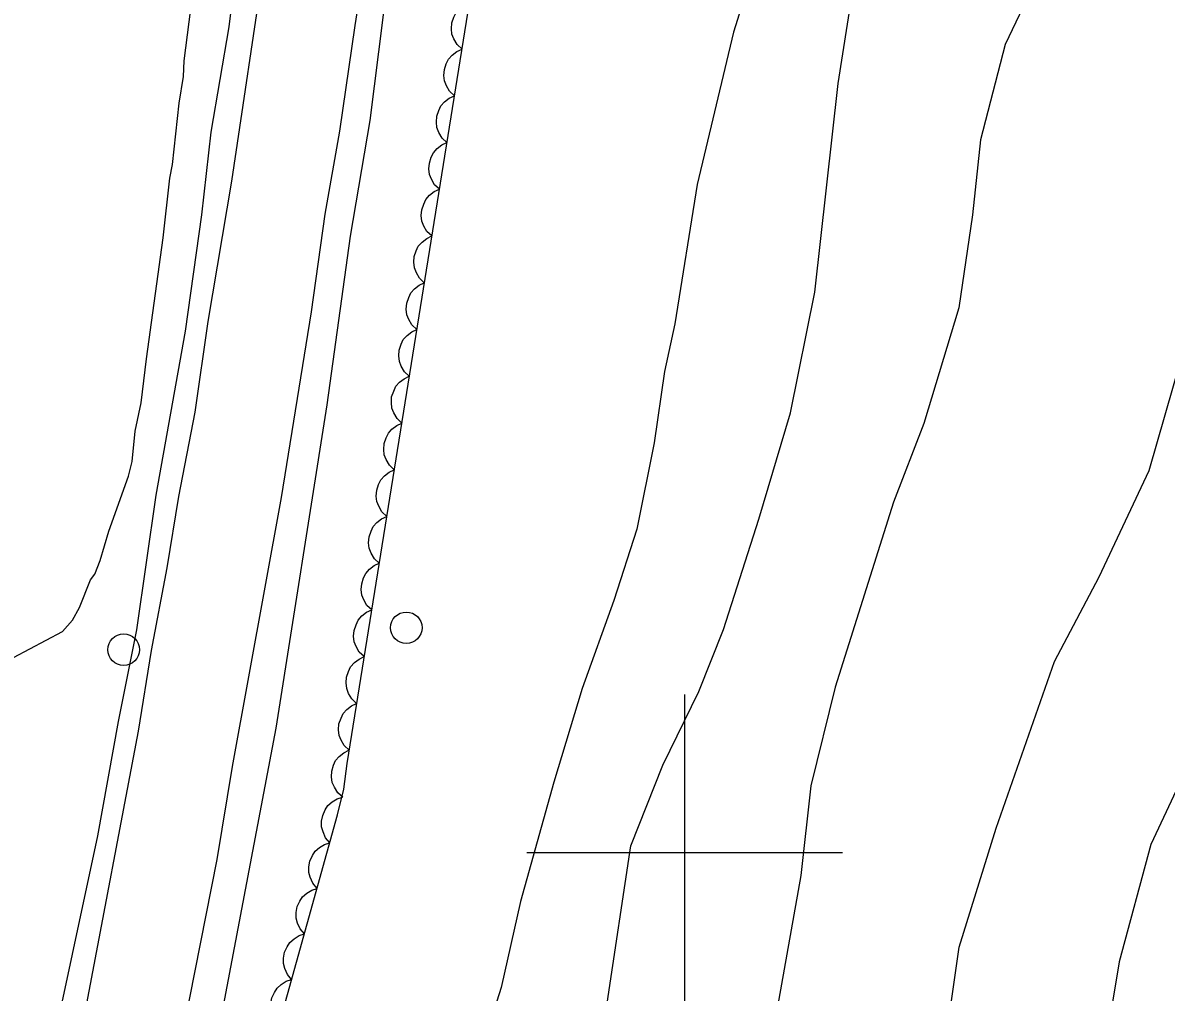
# Model space of a CAD drawing. Extents: x 282461 to 284471, y 5554090 to 5557646.
# Drawn here: x 283358 to 283430.5, y 5554991.1 to 5555052.6 of the extents above; entities that cross this region are included whole.
import ezdxf

# ---------------------------------------------------------------- set-up
doc = ezdxf.new("R2010")
doc.units = 0
for name, color, linetype in [('Niveau 1', 7, 'Continuous'), ('Niveau 2', 7, 'Continuous'), ('Niveau 21', 7, 'Continuous'), ('Niveau 36', 7, 'Continuous'), ('Niveau 44', 7, 'Continuous'), ('Niveau 61', 7, 'Continuous')]:
    doc.layers.add(name, color=color, linetype=linetype)

msp = doc.modelspace()

# ---------------------------------------------------------------- linework, layer by layer
at = {"layer": 'Niveau 1'}
for points in [[(283395.08, 5554990.44), (283396.59, 5555000.42), (283398.62, 5555005.53), (283400.89, 5555010.19), (283402.46, 5555014.14), (283404.7, 5555021.12), (283406.71, 5555027.86), (283408.25, 5555035.52), (283409.72, 5555048.74), (283411.45, 5555059.65), (283414.36, 5555068.95), (283416.83, 5555075.93), (283420.72, 5555081.07), (283423.47, 5555083.88), (283425.06, 5555086.68), (283426.38, 5555093.18), (283427.5, 5555096.67), (283427.94, 5555098.53), (283427.81, 5555101.97)], [(283432.27, 5555006.31), (283429.55, 5555000.49), (283427.55, 5554993.06), (283426.47, 5554986.56)]]:
    msp.add_lwpolyline(points, dxfattribs=at)
at = {"layer": 'Niveau 2'}
for points in [[(283431.89, 5555063.03), (283429.45, 5555063.82), (283426.68, 5555062.17), (283422.81, 5555056.46), (283420.32, 5555051.22), (283418.76, 5555045.18), (283418.24, 5555040.43), (283417.38, 5555034.52), (283415.15, 5555027.2), (283413.23, 5555022.21), (283409.54, 5555010.48), (283407.99, 5555004.21), (283407.36, 5554998.53), (283404.64, 5554983.22)], [(283357.44, 5555012.36), (283360.55, 5555014.01), (283361.19, 5555014.72), (283361.64, 5555015.53), (283362.32, 5555017.28), (283362.6, 5555017.63), (283362.94, 5555018.5), (283363.5, 5555020.37), (283364.74, 5555023.86), (283364.96, 5555024.79), (283365.17, 5555026.71), (283365.55, 5555028.51), (283365.87, 5555031.3), (283366.94, 5555038.96), (283367.36, 5555042.74), (283367.53, 5555043.61), (283367.95, 5555047.5), (283368.22, 5555049.19), (283368.26, 5555050.18), (283369.11, 5555056.8)], [(283404.56, 5555056.64), (283403.1, 5555051.99), (283400.78, 5555042.34), (283399.37, 5555033.51), (283398.71, 5555030.49), (283398.07, 5555025.96), (283396.97, 5555020.5), (283395.51, 5555015.96), (283393.49, 5555010.38), (283391.7, 5555004.45), (283389.58, 5554996.89), (283388.37, 5554991.43), (283384.45, 5554979.11)], [(283416.32, 5554986.46), (283417.39, 5554993.99), (283419.74, 5555001.54), (283423.44, 5555012.11), (283426.28, 5555017.47), (283429.45, 5555024.21), (283433.02, 5555036.64)]]:
    msp.add_lwpolyline(points, dxfattribs=at)
at = {"layer": 'Niveau 21'}
for points in [[(283410.9, 5555135.88), (283407.92, 5555138.06), (283407.63, 5555138.12), (283407.32, 5555137.85), (283406.14, 5555134.98), (283405.21, 5555133.03), (283399.63, 5555122.39), (283395.95, 5555114.3), (283394.65, 5555110.87), (283392.05, 5555104.66), (283390.7, 5555101.02), (283388.22, 5555093.62), (283384.73, 5555082.45), (283383.27, 5555076.58), (283382.3, 5555072.11), (283381.46, 5555067.52), (283379.09, 5555052.43), (283378.12, 5555045.72), (283377.19, 5555040.46), (283376.32, 5555034.28), (283374.42, 5555022.49), (283371.31, 5555005.44), (283370.34, 5554999.54), (283367.21, 5554983.71)], [(283415.03, 5555132.61), (283411.14, 5555133.03), (283409.68, 5555132.9), (283407.16, 5555131.61), (283404.72, 5555128.99), (283403.2, 5555126.84), (283401.49, 5555123.52), (283394.39, 5555106.81), (283388.53, 5555090.97), (283385.87, 5555081.2), (283384.55, 5555075.04), (283381.43, 5555057.48), (283380.03, 5555046.39), (283378.78, 5555039.07), (283377.32, 5555028.38), (283374.08, 5555007.88), (283370.27, 5554987.83)], [(283362.02, 5554989.98), (283365.38, 5555007.69), (283366.19, 5555012.8), (283367.18, 5555018.03), (283367.92, 5555022.56), (283368.97, 5555027.91), (283369.78, 5555033.66), (283371.28, 5555042.55), (283373.39, 5555056.61), (283373.86, 5555060.39), (283374.77, 5555065.65), (283375.4, 5555068.79), (283376.26, 5555072.51), (283377, 5555076.37), (283378.2, 5555080.65), (283379.02, 5555084.25), (283380.85, 5555090.91), (283381.82, 5555094.19), (283385.46, 5555105.1), (283388.34, 5555112.12), (283393.23, 5555123.16)], [(283387, 5555115.47), (283385.03, 5555110.81), (283382.56, 5555104.42), (283380.01, 5555095.41), (283379.13, 5555091.86), (283376.45, 5555081.97), (283375.07, 5555075.81), (283373.92, 5555070.23), (283371.99, 5555059.65), (283371.09, 5555052.33), (283369.95, 5555045.65), (283369.37, 5555040.42), (283368.34, 5555033.04), (283366.47, 5555022.64), (283365.24, 5555014.11), (283364.09, 5555008.3), (283362.78, 5555001.04), (283359.57, 5554986.05)]]:
    msp.add_lwpolyline(points, dxfattribs=at)
at = {"layer": 'Niveau 36'}
for centre in [(283382.345, 5555014.239), (283364.434, 5555012.85)]:
    msp.add_circle(centre, 1, dxfattribs=at)
at = {"layer": 'Niveau 44'}
for points in [[(283372.71, 5554982.8), (283374.14, 5554988.56), (283377.99, 5555002.38), (283378.38, 5555004), (283378.59, 5555005.64), (283388.19, 5555065.31), (283388.15, 5555071.29), (283389.88, 5555079.53), (283395.4, 5555100.33), (283396.53, 5555103.82), (283397.88, 5555106.85), (283398.8, 5555107.79), (283400.66, 5555108.16), (283402.17, 5555107.94), (283404.85, 5555107.38), (283407.05, 5555107.75), (283409.48, 5555108.82), (283412.26, 5555109.55), (283415.45, 5555108.49), (283417.67, 5555107), (283422.63, 5555101.72), (283427.97, 5555097.11), (283430.91, 5555094.59)], [(283385.88, 5555050.93), (283385.57, 5555051.21), (283385.37, 5555051.57), (283385.24, 5555051.87), (283385.21, 5555052.22), (283385.24, 5555052.59), (283385.36, 5555052.96), (283385.5, 5555053.25), (283385.73, 5555053.51), (283386.03, 5555053.74), (283386.35, 5555053.89)], [(283385.4, 5555047.97), (283385.09, 5555048.25), (283384.89, 5555048.6), (283384.77, 5555048.91), (283384.73, 5555049.26), (283384.76, 5555049.63), (283384.88, 5555049.99), (283385.02, 5555050.29), (283385.26, 5555050.55), (283385.55, 5555050.78), (283385.88, 5555050.93)], [(283384.92, 5555045), (283384.62, 5555045.29), (283384.42, 5555045.64), (283384.29, 5555045.95), (283384.26, 5555046.3), (283384.28, 5555046.67), (283384.41, 5555047.03), (283384.54, 5555047.32), (283384.78, 5555047.58), (283385.07, 5555047.81), (283385.4, 5555047.97)], [(283384.45, 5555042.04), (283384.14, 5555042.32), (283383.94, 5555042.68), (283383.81, 5555042.98), (283383.78, 5555043.33), (283383.81, 5555043.7), (283383.93, 5555044.07), (283384.07, 5555044.36), (283384.3, 5555044.62), (283384.6, 5555044.85), (283384.92, 5555045)], [(283383.97, 5555039.08), (283383.66, 5555039.36), (283383.46, 5555039.71), (283383.34, 5555040.02), (283383.3, 5555040.37), (283383.33, 5555040.74), (283383.45, 5555041.1), (283383.59, 5555041.4), (283383.83, 5555041.66), (283384.12, 5555041.89), (283384.45, 5555042.04)], [(283383.49, 5555036.11), (283383.19, 5555036.4), (283382.99, 5555036.75), (283382.86, 5555037.06), (283382.83, 5555037.41), (283382.85, 5555037.78), (283382.98, 5555038.14), (283383.11, 5555038.44), (283383.35, 5555038.69), (283383.64, 5555038.92), (283383.97, 5555039.08)], [(283383.02, 5555033.15), (283382.71, 5555033.44), (283382.51, 5555033.79), (283382.38, 5555034.09), (283382.35, 5555034.44), (283382.38, 5555034.81), (283382.5, 5555035.18), (283382.64, 5555035.47), (283382.87, 5555035.73), (283383.17, 5555035.96), (283383.49, 5555036.11)], [(283382.54, 5555030.19), (283382.23, 5555030.47), (283382.03, 5555030.82), (283381.91, 5555031.13), (283381.87, 5555031.48), (283381.9, 5555031.85), (283382.02, 5555032.21), (283382.16, 5555032.51), (283382.4, 5555032.77), (283382.69, 5555033), (283383.02, 5555033.15)], [(283382.06, 5555027.22), (283381.76, 5555027.51), (283381.56, 5555027.86), (283381.43, 5555028.17), (283381.4, 5555028.52), (283381.42, 5555028.89), (283381.55, 5555029.25), (283381.68, 5555029.55), (283381.92, 5555029.81), (283382.21, 5555030.03), (283382.54, 5555030.19)], [(283381.59, 5555024.26), (283381.28, 5555024.55), (283381.08, 5555024.9), (283380.95, 5555025.2), (283380.92, 5555025.55), (283380.95, 5555025.92), (283381.07, 5555026.29), (283381.21, 5555026.58), (283381.44, 5555026.84), (283381.74, 5555027.07), (283382.06, 5555027.22)], [(283381.11, 5555021.3), (283380.8, 5555021.58), (283380.6, 5555021.94), (283380.48, 5555022.24), (283380.44, 5555022.59), (283380.47, 5555022.96), (283380.59, 5555023.32), (283380.73, 5555023.62), (283380.97, 5555023.88), (283381.26, 5555024.11), (283381.59, 5555024.26)], [(283380.63, 5555018.33), (283380.33, 5555018.62), (283380.12, 5555018.97), (283380, 5555019.28), (283379.96, 5555019.63), (283379.99, 5555020), (283380.12, 5555020.36), (283380.25, 5555020.66), (283380.49, 5555020.92), (283380.78, 5555021.14), (283381.11, 5555021.3)], [(283380.16, 5555015.37), (283379.85, 5555015.66), (283379.65, 5555016.01), (283379.52, 5555016.31), (283379.49, 5555016.66), (283379.52, 5555017.03), (283379.64, 5555017.4), (283379.78, 5555017.69), (283380.01, 5555017.95), (283380.31, 5555018.18), (283380.63, 5555018.33)], [(283379.68, 5555012.41), (283379.37, 5555012.69), (283379.17, 5555013.05), (283379.05, 5555013.35), (283379.01, 5555013.7), (283379.04, 5555014.07), (283379.16, 5555014.43), (283379.3, 5555014.73), (283379.54, 5555014.99), (283379.83, 5555015.22), (283380.16, 5555015.37)], [(283379.2, 5555009.44), (283378.9, 5555009.73), (283378.69, 5555010.08), (283378.57, 5555010.39), (283378.53, 5555010.74), (283378.56, 5555011.11), (283378.68, 5555011.47), (283378.82, 5555011.77), (283379.06, 5555012.03), (283379.35, 5555012.25), (283379.68, 5555012.41)], [(283378.73, 5555006.48), (283378.42, 5555006.77), (283378.22, 5555007.12), (283378.09, 5555007.42), (283378.06, 5555007.77), (283378.08, 5555008.14), (283378.21, 5555008.51), (283378.34, 5555008.8), (283378.58, 5555009.06), (283378.88, 5555009.29), (283379.2, 5555009.44)], [(283378.32, 5555003.51), (283378, 5555003.78), (283377.79, 5555004.13), (283377.65, 5555004.43), (283377.61, 5555004.78), (283377.62, 5555005.15), (283377.73, 5555005.52), (283377.86, 5555005.82), (283378.09, 5555006.08), (283378.38, 5555006.32), (283378.7, 5555006.48)], [(283377.5, 5555000.61), (283377.23, 5555000.93), (283377.07, 5555001.31), (283376.98, 5555001.62), (283376.98, 5555001.98), (283377.05, 5555002.34), (283377.21, 5555002.69), (283377.38, 5555002.97), (283377.65, 5555003.2), (283377.96, 5555003.39), (283378.3, 5555003.51)], [(283376.69, 5554997.72), (283376.42, 5554998.04), (283376.26, 5554998.42), (283376.17, 5554998.73), (283376.17, 5554999.09), (283376.24, 5554999.45), (283376.41, 5554999.8), (283376.58, 5555000.07), (283376.84, 5555000.31), (283377.16, 5555000.5), (283377.5, 5555000.61)], [(283375.89, 5554994.83), (283375.62, 5554995.15), (283375.45, 5554995.52), (283375.36, 5554995.84), (283375.37, 5554996.19), (283375.44, 5554996.56), (283375.6, 5554996.9), (283375.77, 5554997.18), (283376.04, 5554997.41), (283376.35, 5554997.61), (283376.69, 5554997.72)], [(283375.08, 5554991.94), (283374.81, 5554992.26), (283374.65, 5554992.63), (283374.56, 5554992.95), (283374.56, 5554993.3), (283374.63, 5554993.67), (283374.8, 5554994.01), (283374.96, 5554994.29), (283375.23, 5554994.52), (283375.55, 5554994.72), (283375.89, 5554994.83)], [(283374.28, 5554989.05), (283374.01, 5554989.37), (283373.84, 5554989.74), (283373.75, 5554990.06), (283373.76, 5554990.41), (283373.83, 5554990.77), (283373.99, 5554991.12), (283374.16, 5554991.4), (283374.42, 5554991.63), (283374.74, 5554991.83), (283375.08, 5554991.94)]]:
    msp.add_lwpolyline(points, dxfattribs=at)
at = {"layer": 'Niveau 61'}
for points in [[(283400, 5554990), (283400, 5555010)], [(283390, 5555000), (283410, 5555000)]]:
    msp.add_lwpolyline(points, dxfattribs=at)

doc.saveas('drawing.dxf')
